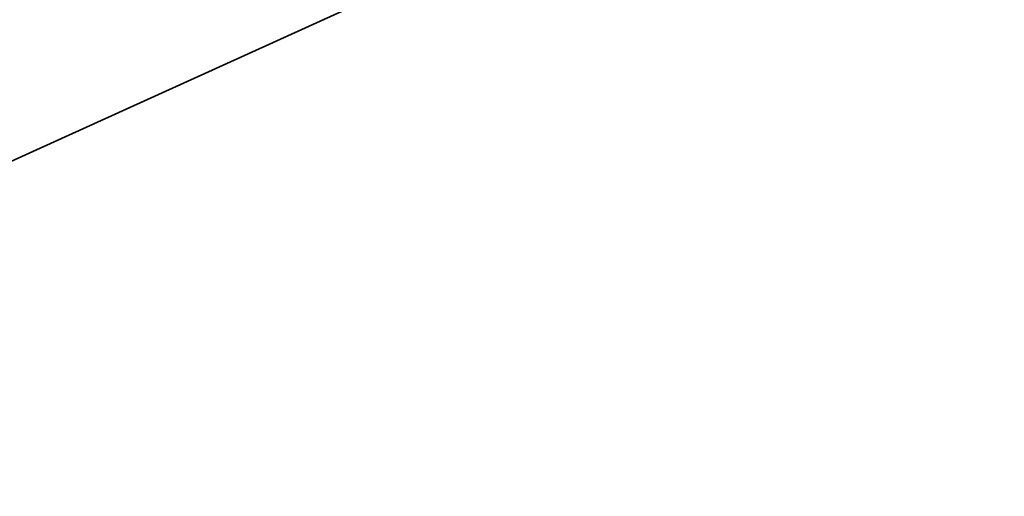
# Model space of a CAD drawing. Header units: metres. Extents: x 163628 to 167855, y 402678 to 405435.
# Tile 668 of 1056: x 165673.121 to 165673.2963, y 404061.5021 to 404061.587. Entities that reach past the tile are written whole.
import ezdxf

# ---------------------------------------------------------------- set-up
doc = ezdxf.new("R2010")
doc.units = ezdxf.units.M
for name, color, linetype, lineweight in [('X-CA190022.004-UO-BGT_Ondergrond$0$GE_314_WGDRijbaanLokaleweg_Vlak_GEM', 253, 'Continuous', 9), ('X-CA190022.004-UO-BGT_Ondergrond$0$GE_367_OWGBerm_groenvoorziening_grasenk_GEM', 253, 'Continuous', 9), ('X-CA190022.004-UO-BGT_Ondergrond$0$GE_401_OTDErf_Vlak_GEM', 253, 'Continuous', 9), ('X-CA190022.004-UO-BGT_Ondergrond$0$GE_601_PNDgrondvlakpand_Vlak_MV_GEM', 34, 'Continuous', 35)]:
    doc.layers.add(name, color=color, linetype=linetype, lineweight=lineweight)
doc.layers.add('X-CA190022.004-UO-KL_Wenstracé_v0.3$0$N-WE-KL-TRACE_WENSTRACE-G 1.5m', color=24, linetype='Continuous', lineweight=35, transparency=0.6)

msp = doc.modelspace()

# ---------------------------------------------------------------- linework, layer by layer
at = {"layer": 'X-CA190022.004-UO-BGT_Ondergrond$0$GE_314_WGDRijbaanLokaleweg_Vlak_GEM', "extrusion": (0, 0, -1)}
msp.add_arc((-165627.92041, 404108.72456), 72.11001, 211.3846885, 240.3008563, dxfattribs=at)
at = {"layer": 'X-CA190022.004-UO-BGT_Ondergrond$0$GE_367_OWGBerm_groenvoorziening_grasenk_GEM'}
msp.add_arc((165627.92041, 404108.72456), 72.11001, 299.6991437, 328.6153115, dxfattribs=at)
at = {"layer": 'X-CA190022.004-UO-BGT_Ondergrond$0$GE_401_OTDErf_Vlak_GEM', "flags": 128}
msp.add_lwpolyline([(165654.73, 404074.15), (165660.27, 404076.67), (165661.73, 404073.54), (165664.42, 404074.811), (165668.98, 404076.861), (165671.4, 404071.501), (165669.48, 404070.631), (165671.76, 404065.481), (165673.13, 404066.081), (165674.07, 404065.751), (165674.97, 404063.731), (165674.58, 404062.831), (165673.25, 404062.221), (165673.47, 404061.721), (165669.413, 404059.878), (165668.188, 404059.322), (165659.93, 404055.571), (165657.86, 404060.121), (165655.74, 404064.81), (165655.13, 404066.16), (165656.224, 404066.655), (165654.58, 404070.27)], dxfattribs=at)
at = {"layer": 'X-CA190022.004-UO-BGT_Ondergrond$0$GE_601_PNDgrondvlakpand_Vlak_MV_GEM', "flags": 128}
msp.add_lwpolyline([(165664.42, 404074.811), (165668.98, 404076.861), (165671.4, 404071.501), (165669.48, 404070.631), (165671.76, 404065.481), (165673.13, 404066.081), (165674.07, 404065.751), (165674.97, 404063.731), (165674.58, 404062.831), (165673.25, 404062.221), (165673.47, 404061.721), (165669.413, 404059.878), (165666.36, 404066.69), (165665.79, 404066.43), (165665.39, 404067.33), (165664.56, 404066.96), (165664.04, 404068.11), (165664.14, 404068.15), (165661.73, 404073.54), (165664.42, 404074.811)], dxfattribs=at)
at = {"layer": 'X-CA190022.004-UO-KL_Wenstracé_v0.3$0$N-WE-KL-TRACE_WENSTRACE-G 1.5m', "lineweight": 18, "ltscale": 0.2, "const_width": 1.5}
msp.add_lwpolyline([(165576.11775, 404009.78617, 0.039739), (165596.16603, 404018.27493), (165667.34149, 404052.87532, 0.124118), (165678.24741, 404062.05122), (165690.19195, 404078.62901, -0.152208), (165708.4365, 404092.33628, -0.152208)], format="xyb", dxfattribs=at)

doc.saveas('drawing.dxf')
